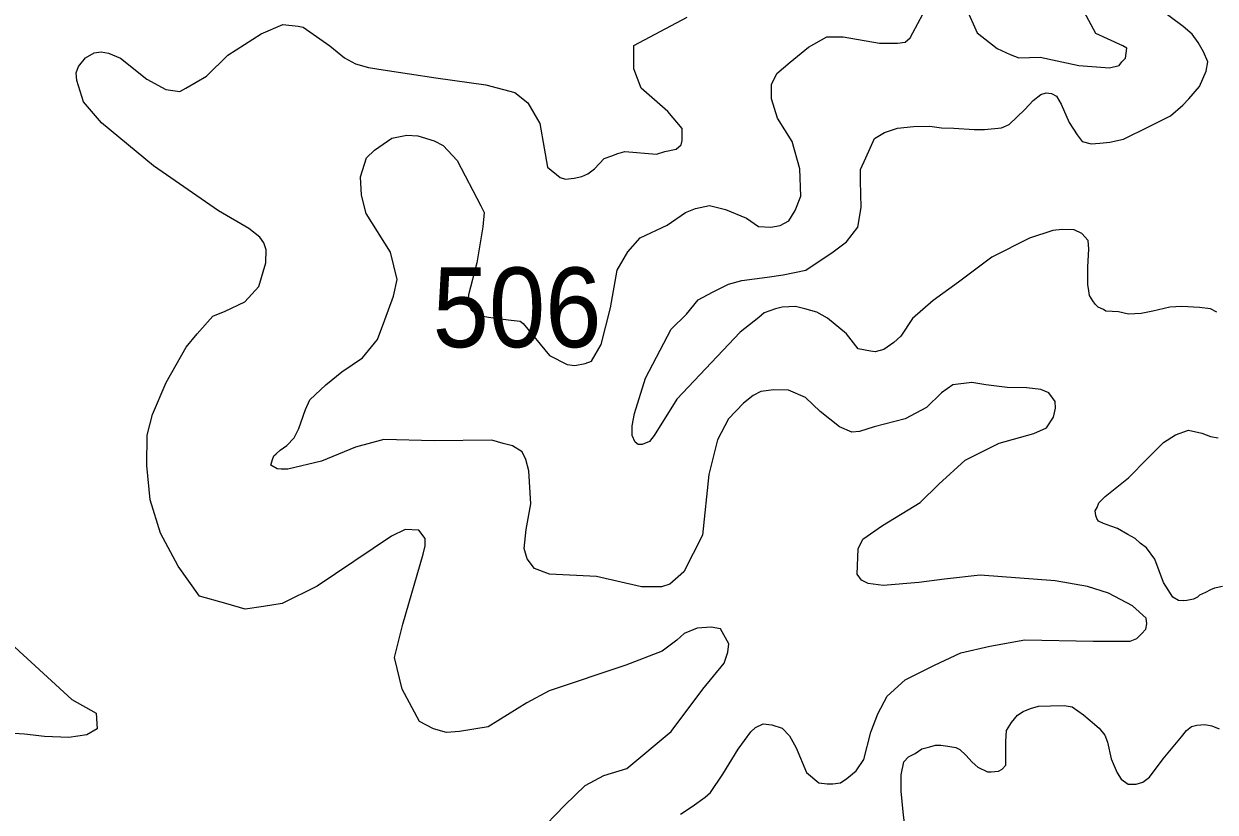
# Model space of a CAD drawing. Extents: x 445.4 to 500, y 8728.7 to 8784.
# Drawn here: x 473.597 to 475.988, y 8766.385 to 8767.967 of the extents above; entities that cross this region are included whole.
import ezdxf

# ---------------------------------------------------------------- set-up
doc = ezdxf.new("R2010")
doc.units = 0
doc.header["$LTSCALE"] = 0.064
doc.layers.add('1', color=7, linetype='Continuous', lineweight=25)
doc.layers.add('2', color=7, linetype='Continuous', lineweight=13)
doc.layers.add('21', color=7, linetype='Continuous')

msp = doc.modelspace()

# ---------------------------------------------------------------- linework, layer by layer
at = {"layer": '1'}
msp.add_lwpolyline([(473.5628, 8766.7304), (473.6936, 8766.6107), (473.7422, 8766.5833), (473.7443, 8766.5517), (473.7236, 8766.5402), (473.6873, 8766.5348), (473.6387, 8766.5369), (473.5986, 8766.5411), (473.5352, 8766.5454)], dxfattribs=at)
at = {"layer": '2'}
for points in [[(475.4887, 8767.9981), (475.5104, 8767.9484), (475.5509, 8767.9173), (475.5768, 8767.9049), (475.5944, 8767.8987), (475.6369, 8767.8997), (475.7146, 8767.8831), (475.7763, 8767.8782), (475.796, 8767.8831), (475.8009, 8767.8905), (475.8083, 8767.8979), (475.8108, 8767.9176), (475.8034, 8767.9225), (475.7492, 8767.9471), (475.7158, 8768.0083)], [(475.5399, 8767.4982), (475.4733, 8767.4481), (475.4226, 8767.4112), (475.3806, 8767.375), (475.3572, 8767.3401), (475.3432, 8767.3272), (475.3234, 8767.3133), (475.3059, 8767.3086), (475.2965, 8767.3098), (475.272, 8767.3144), (475.2487, 8767.3447), (475.2101, 8767.3762), (475.1891, 8767.3879), (475.1646, 8767.3949), (475.1459, 8767.3995), (475.1191, 8767.3984), (475.1062, 8767.3949), (475.0829, 8767.3867), (475.0724, 8767.3774), (475.035, 8767.3482), (474.9428, 8767.2503), (474.9082, 8767.2138), (474.8627, 8767.1403), (474.8533, 8767.1287), (474.8381, 8767.1228), (474.83, 8767.1228), (474.8241, 8767.1275), (474.8183, 8767.1403), (474.8183, 8767.1601), (474.823, 8767.1846), (474.8451, 8767.2557), (474.8965, 8767.3537), (474.9272, 8767.3838), (474.9506, 8767.4129), (474.9797, 8767.4281), (475.0113, 8767.4444), (475.0381, 8767.4514), (475.0895, 8767.4584), (475.121, 8767.4631), (475.1665, 8767.4724), (475.1875, 8767.4864), (475.2191, 8767.5074), (475.2482, 8767.5295), (475.271, 8767.5587), (475.278, 8767.5983), (475.2764, 8767.6516), (475.2764, 8767.6742), (475.2872, 8767.6978), (475.3044, 8767.7366), (475.3249, 8767.7484), (475.3507, 8767.757), (475.3831, 8767.7603), (475.4154, 8767.7613), (475.4391, 8767.7581), (475.4639, 8767.757), (475.5048, 8767.7549), (475.5253, 8767.7549), (475.5598, 8767.7581), (475.5749, 8767.7646), (475.6061, 8767.7947), (475.6234, 8767.813), (475.6385, 8767.8248), (475.6492, 8767.8281), (475.66, 8767.827), (475.6697, 8767.8216), (475.6794, 8767.8055), (475.6956, 8767.7689), (475.7115, 8767.7441), (475.7212, 8767.7302), (475.7395, 8767.7259), (475.7568, 8767.7269), (475.7772, 8767.7291), (475.8042, 8767.7355), (475.8559, 8767.7603), (475.899, 8767.7818), (475.9238, 8767.8033), (475.9356, 8767.8162), (475.9572, 8767.841), (475.9705, 8767.8719), (475.9737, 8767.8902), (475.9651, 8767.9106), (475.9543, 8767.9289), (475.9425, 8767.9461), (475.9241, 8767.9612), (475.8746, 8767.9978)], [(475.2088, 8767.9404), (475.242, 8767.9404), (475.3145, 8767.928), (475.3508, 8767.928), (475.3664, 8767.9301), (475.3761, 8767.9385), (475.3819, 8767.9487), (475.4016, 8767.986)], [(473.8572, 8767.6819), (473.7532, 8767.7682), (473.7168, 8767.8103), (473.7036, 8767.8532), (473.702, 8767.868), (473.7069, 8767.8812), (473.721, 8767.8985), (473.7383, 8767.9084), (473.7523, 8767.9101), (473.7672, 8767.9076), (473.7911, 8767.8977), (473.844, 8767.8556), (473.8819, 8767.835), (473.91, 8767.8309), (473.9224, 8767.8375), (473.9637, 8767.8614), (474.0067, 8767.9034), (474.0738, 8767.9464), (474.1169, 8767.9653), (474.1479, 8767.9618), (474.1582, 8767.9601), (474.2116, 8767.9223), (474.2408, 8767.8982), (474.2632, 8767.8862), (474.289, 8767.8793), (474.3183, 8767.8741), (474.4244, 8767.858), (474.5243, 8767.8443), (474.5828, 8767.8288), (474.6086, 8767.8082), (474.6327, 8767.7669), (474.6413, 8767.717), (474.6482, 8767.6792), (474.674, 8767.6585), (474.6844, 8767.6551), (474.7016, 8767.6568), (474.7016, 8767.6568), (474.7171, 8767.6603), (474.7291, 8767.6654), (474.7429, 8767.6757), (474.7618, 8767.6964), (474.7773, 8767.7015), (474.7894, 8767.7067), (474.8032, 8767.7101), (474.8669, 8767.705), (474.8841, 8767.7101), (474.9065, 8767.7153), (474.9168, 8767.7239), (474.9185, 8767.7325), (474.9185, 8767.748), (474.9185, 8767.7566), (474.8895, 8767.791), (474.8361, 8767.8373), (474.8218, 8767.8765), (474.8218, 8767.9228), (474.8218, 8767.9228), (474.9288, 8767.9798)], [(475.0415, 8767.2053), (475.0114, 8767.1742), (474.9897, 8767.1318), (474.9721, 8767.0624), (474.9592, 8766.9407), (474.9219, 8766.8672), (474.8939, 8766.8423), (474.8773, 8766.8371), (474.8369, 8766.8371), (474.7467, 8766.8578), (474.6524, 8766.862), (474.6223, 8766.8734), (474.6078, 8766.893), (474.6016, 8766.9137), (474.6058, 8766.9518), (474.6151, 8767.0036), (474.6109, 8767.0698), (474.6047, 8767.0926), (474.5975, 8767.1081), (474.5778, 8767.1195), (474.5591, 8767.1247), (474.5363, 8767.1309), (474.4205, 8767.1297), (474.32, 8767.1328), (474.263, 8767.1172), (474.1946, 8767.0893), (474.1272, 8767.0727), (474.1137, 8767.0727), (474.1054, 8767.0738), (474.093, 8767.081), (474.0961, 8767.0924), (474.0992, 8767.0996), (474.1034, 8767.1038), (474.1117, 8767.111), (474.1251, 8767.1204), (474.1396, 8767.1359), (474.149, 8767.1545), (474.1625, 8767.1928), (474.1712, 8767.2122), (474.2033, 8767.2423), (474.2355, 8767.2681), (474.2769, 8767.2961), (474.307, 8767.3334), (474.3215, 8767.3727), (474.3391, 8767.4203), (474.3464, 8767.4534), (474.333, 8767.5081), (474.2843, 8767.5858), (474.2749, 8767.623), (474.2729, 8767.6593), (474.2853, 8767.6976), (474.3008, 8767.7131), (474.3361, 8767.7369), (474.3661, 8767.7431), (474.3879, 8767.7421), (474.4211, 8767.7317), (474.4387, 8767.7224), (474.4667, 8767.6924), (474.5146, 8767.6016), (474.5209, 8767.5882), (474.5188, 8767.5592), (474.5064, 8767.4867), (474.4898, 8767.4225), (474.4887, 8767.4081), (474.495, 8767.3925), (474.5084, 8767.3822), (474.5302, 8767.378), (474.5696, 8767.3729), (474.5934, 8767.3698), (474.5996, 8767.3656), (474.6525, 8767.3014), (474.6877, 8767.2828), (474.7033, 8767.2807), (474.724, 8767.2849), (474.7365, 8767.29), (474.7561, 8767.3232), (474.7748, 8767.3967), (474.7883, 8767.4722), (474.8095, 8767.5091), (474.8343, 8767.5371), (474.8882, 8767.5629), (474.9255, 8767.5878), (474.9452, 8767.5961), (474.9732, 8767.6023), (475.0054, 8767.594), (475.0478, 8767.5764), (475.0717, 8767.5598), (475.0966, 8767.5588), (475.1152, 8767.5619), (475.1328, 8767.5712), (475.1453, 8767.5919), (475.1567, 8767.6209), (475.1546, 8767.6758), (475.1391, 8767.7306), (475.11, 8767.7772), (475.0979, 8767.8162), (475.0979, 8767.8452), (475.1083, 8767.8669), (475.1352, 8767.8897), (475.1725, 8767.9197), (475.2088, 8767.9404)], [(474.6274, 8766.3415), (474.6831, 8766.399), (474.724, 8766.438), (474.7611, 8766.4584), (474.8077, 8766.4722), (474.8968, 8766.5465), (474.96, 8766.6318), (475.0027, 8766.6837), (475.0101, 8766.706), (475.012, 8766.7227), (474.9953, 8766.7524), (474.9767, 8766.7561), (474.9488, 8766.7542), (474.9228, 8766.7431), (474.9228, 8766.7431), (474.908, 8766.7301), (474.8783, 8766.7079), (474.8058, 8766.68), (474.6517, 8766.6281), (474.6071, 8766.604), (474.5291, 8766.5557), (474.4715, 8766.5465), (474.4455, 8766.5446), (474.4195, 8766.552), (474.3916, 8766.5669), (474.3563, 8766.6318), (474.3415, 8766.6949), (474.3582, 8766.7617), (474.399, 8766.9027), (474.4028, 8766.9194), (474.4028, 8766.9342), (474.3898, 8766.9509), (474.3898, 8766.9509), (474.3627, 8766.9517), (474.3349, 8766.9387), (474.1863, 8766.8385), (474.1157, 8766.8032), (474.0785, 8766.7977), (474.0414, 8766.7921), (474.0024, 8766.8032), (473.9496, 8766.8184), (473.9067, 8766.8786), (473.8712, 8766.9446), (473.8506, 8767.0114), (473.8439, 8767.0804), (473.8447, 8767.1414), (473.8554, 8767.1826), (473.8827, 8767.247), (473.9231, 8767.3179), (473.9451, 8767.3448), (473.9765, 8767.3803), (474.0012, 8767.3902), (474.0408, 8767.4091), (474.0689, 8767.4397), (474.0829, 8767.4867), (474.0838, 8767.513), (474.0788, 8767.5271), (474.0706, 8767.5386), (474.0487, 8767.5557), (473.9876, 8767.5912), (473.8572, 8767.6819)], [(475.9919, 8767.3878), (475.979, 8767.3948), (475.9568, 8767.3971), (475.9218, 8767.3994), (475.8973, 8767.3983), (475.8634, 8767.3901), (475.8401, 8767.3854), (475.8144, 8767.3843), (475.7946, 8767.3889), (475.7689, 8767.3901), (475.7642, 8767.3936), (475.7537, 8767.3983), (475.7479, 8767.4041), (475.7432, 8767.4111), (475.7362, 8767.4216), (475.735, 8767.4309), (475.7327, 8767.4437), (475.7327, 8767.4787), (475.7348, 8767.5145), (475.7337, 8767.532), (475.7208, 8767.546), (475.7057, 8767.553), (475.6811, 8767.5542), (475.6625, 8767.5518), (475.6158, 8767.5367), (475.5399, 8767.4982)], [(474.9152, 8766.3806), (474.939, 8766.3961), (474.9649, 8766.4147), (474.9753, 8766.4241), (475.0002, 8766.4613), (475.0313, 8766.511), (475.0561, 8766.5462), (475.0655, 8766.5545), (475.081, 8766.5617), (475.0986, 8766.5597), (475.1194, 8766.5535), (475.1339, 8766.5379), (475.1473, 8766.5141), (475.1681, 8766.4644), (475.193, 8766.4437), (475.2095, 8766.4417), (475.2209, 8766.4417), (475.2365, 8766.4437), (475.2489, 8766.452), (475.2676, 8766.4675), (475.2831, 8766.4903), (475.2976, 8766.5452), (475.3113, 8766.5823), (475.33, 8766.6175), (475.3663, 8766.6506), (475.4253, 8766.6796), (475.4782, 8766.7044), (475.5362, 8766.7179), (475.6066, 8766.7303), (475.7434, 8766.7282), (475.818, 8766.7282), (475.8315, 8766.7334), (475.8408, 8766.7427), (475.8491, 8766.752), (475.8512, 8766.7624), (475.8502, 8766.7738), (475.8222, 8766.7986), (475.7745, 8766.8245), (475.7324, 8766.8376), (475.6671, 8766.849), (475.5168, 8766.8604), (475.4453, 8766.8521), (475.3935, 8766.8459), (475.3219, 8766.8397), (475.2919, 8766.8438), (475.2784, 8766.85), (475.2701, 8766.8625), (475.2722, 8766.9132), (475.2815, 8766.9328), (475.3209, 8766.9598), (475.3966, 8767.0063), (475.4339, 8767.0426), (475.4867, 8767.0912), (475.5552, 8767.1251), (475.6247, 8767.1448), (475.6496, 8767.1562), (475.6641, 8767.1776), (475.6682, 8767.1955), (475.6672, 8767.2089), (475.6547, 8767.2265), (475.6382, 8767.2328), (475.6102, 8767.2359), (475.5708, 8767.2369), (475.5283, 8767.2421), (475.5003, 8767.2472), (475.4619, 8767.2421), (475.4391, 8767.2265), (475.4091, 8767.1965), (475.3659, 8767.1742), (475.3037, 8767.1577), (475.2747, 8767.1483), (475.2592, 8767.1473), (475.2343, 8767.1577), (475.1959, 8767.1887), (475.1659, 8767.2167), (475.1317, 8767.2312), (475.1027, 8767.2322), (475.0767, 8767.2291), (475.0612, 8767.2208), (475.0415, 8767.2053)], [(476.0029, 8766.8374), (475.9871, 8766.8345), (475.9792, 8766.8306), (475.9691, 8766.8255), (475.9572, 8766.8199), (475.9527, 8766.816), (475.9448, 8766.812), (475.9313, 8766.8092), (475.9251, 8766.8086), (475.9149, 8766.8098), (475.9037, 8766.816), (475.8847, 8766.8458), (475.8672, 8766.8926), (475.8503, 8766.9151), (475.8379, 8766.9247), (475.8277, 8766.9337), (475.8131, 8766.9416), (475.7922, 8766.954), (475.7787, 8766.9585), (475.764, 8766.9641), (475.7544, 8766.9686), (475.751, 8766.9742), (475.7488, 8766.9799), (475.7476, 8766.9894), (475.7513, 8766.9962), (475.7548, 8767.0055), (475.7676, 8767.0184), (475.8143, 8767.0557), (475.8528, 8767.0941), (475.8845, 8767.1266), (475.909, 8767.1418), (475.9346, 8767.1511), (475.9615, 8767.1453), (475.979, 8767.1383), (475.9942, 8767.1359)], [(475.3666, 8766.3449), (475.362, 8766.3852), (475.3579, 8766.4267), (475.3585, 8766.4594), (475.3636, 8766.4859), (475.3732, 8766.4955), (475.3861, 8766.5028), (475.3997, 8766.5118), (475.416, 8766.5157), (475.4273, 8766.5191), (475.4375, 8766.5191), (475.4521, 8766.5169), (475.4679, 8766.5146), (475.4758, 8766.5107), (475.4882, 8766.4994), (475.5006, 8766.4853), (475.5119, 8766.4752), (475.5316, 8766.4656), (475.539, 8766.4656), (475.5536, 8766.4667), (475.561, 8766.4712), (475.5683, 8766.4791), (475.5683, 8766.5264), (475.5698, 8766.5483), (475.5794, 8766.5646), (475.5918, 8766.5793), (475.603, 8766.5866), (475.6177, 8766.5928), (475.6335, 8766.5973), (475.6577, 8766.5978), (475.6854, 8766.599), (475.7012, 8766.5962), (475.7243, 8766.5798), (475.7559, 8766.5534), (475.7672, 8766.5393), (475.7722, 8766.5252), (475.7797, 8766.4915), (475.7916, 8766.4639), (475.8, 8766.4509), (475.8141, 8766.4408), (475.8299, 8766.4408), (475.8435, 8766.4447)], [(475.8435, 8766.4447), (475.8564, 8766.4549), (475.8841, 8766.4921), (475.9209, 8766.5357), (475.9311, 8766.5487), (475.9412, 8766.5566), (475.9514, 8766.5594), (475.9677, 8766.5605), (475.9818, 8766.5583), (475.9965, 8766.5521)]]:
    msp.add_lwpolyline(points, dxfattribs=at)

# ---------------------------------------------------------------- texts
at = {"layer": '21', "width": 0.95}
msp.add_text('506', height=0.16, dxfattribs=at).set_placement((474.4176, 8767.3177))

doc.saveas('drawing.dxf')
